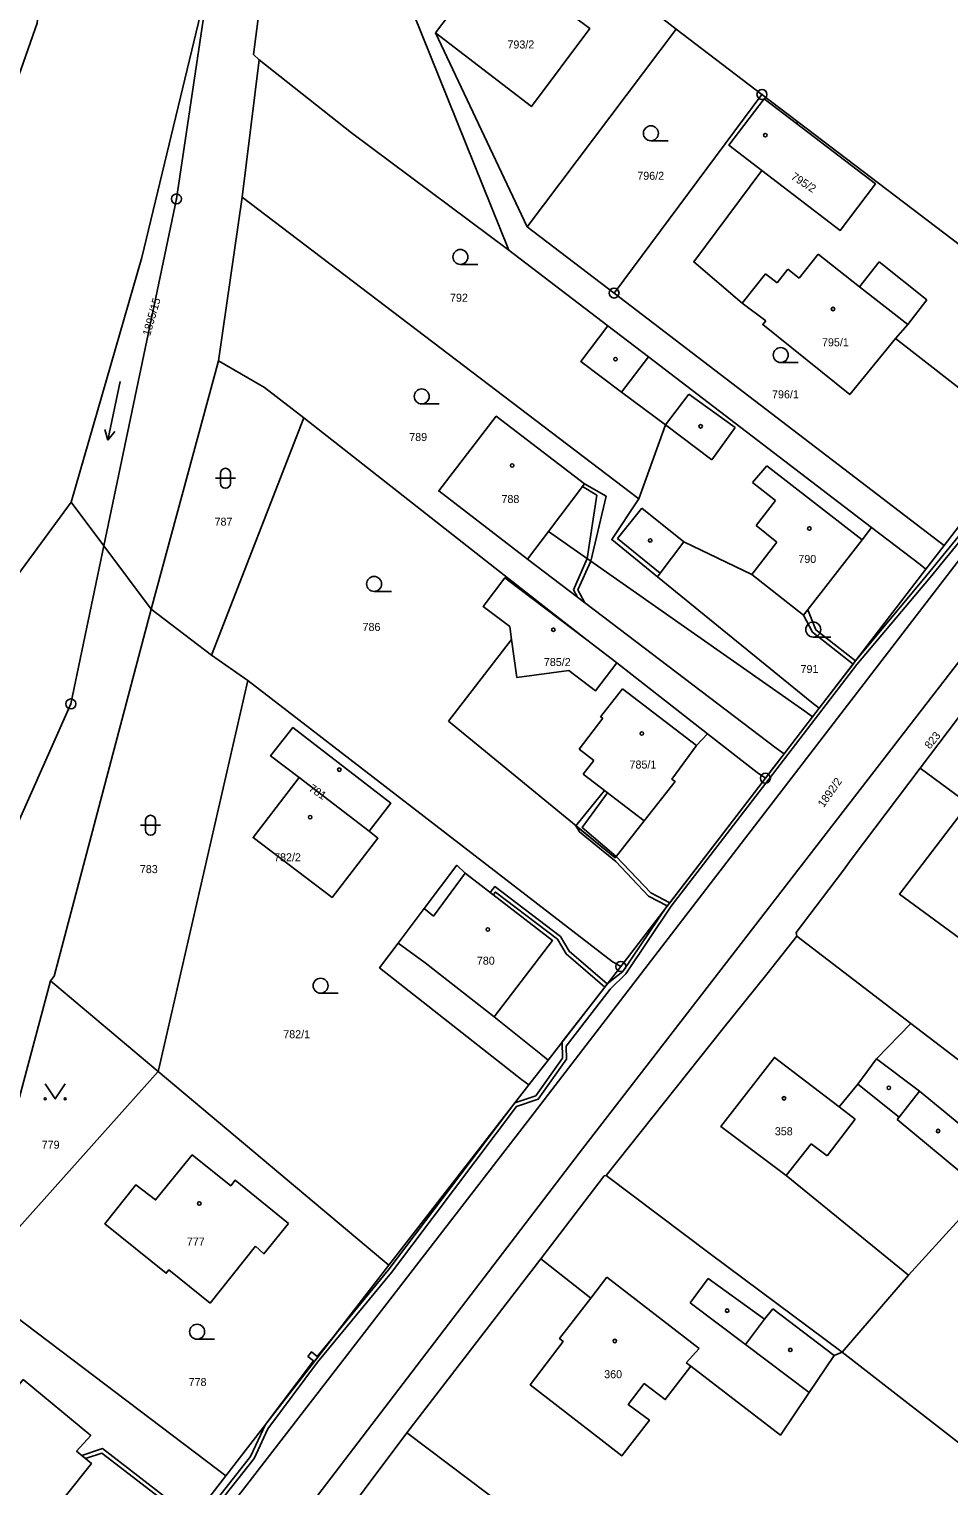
# Model space of a CAD drawing. Extents: x -587171 to -555306, y -1167727 to -1074732.
# Drawn here: x -560612.9 to -560520.7, y -1078173.9 to -1078027.8 of the extents above; entities that cross this region are included whole.
import ezdxf

# ---------------------------------------------------------------- set-up
doc = ezdxf.new("R2010")
doc.units = 0
for name, color, linetype in [('Hranice parcel', 7, 'Continuous'), ('Parcelní čísla', 7, 'Continuous'), ('Vnitřní kresba', 7, 'Continuous'), ('Věcná břemena k části', 7, 'Continuous'), ('Značky bodu BP', 7, 'Continuous'), ('Značky budov', 7, 'Continuous'), ('Značky kultur', 7, 'Continuous')]:
    doc.layers.add(name, color=color, linetype=linetype)

msp = doc.modelspace()

# ---------------------------------------------------------------- linework, layer by layer
at = {"layer": 'Hranice parcel'}
for p, q in [((-560572.16, -1078028.18), (-560566.4, -1078020.5)), ((-560548.03, -1078027.83), (-560553.56, -1078023.51)), ((-560572.16, -1078028.18), (-560562.97, -1078047.64)), ((-560562.97, -1078047.64), (-560548.03, -1078027.83)), ((-560539.44, -1078034.37), (-560548.03, -1078027.83)), ((-560589.86, -1078030.89), (-560591.55, -1078044.66)), ((-560539.44, -1078034.37), (-560554.27, -1078054.29)), ((-560535.83, -1078037.12), (-560539.44, -1078034.37)), ((-560535.97, -1078037.3), (-560535.83, -1078037.12)), ((-560591.55, -1078044.66), (-560593.94, -1078061.08)), ((-560551.79, -1078074.93), (-560591.55, -1078044.66)), ((-560562.97, -1078047.64), (-560554.27, -1078054.29)), ((-560554.89, -1078057.58), (-560564.81, -1078049.99)), ((-560513.03, -1078068.99), (-560526.05, -1078058.85)), ((-560593.94, -1078061.08), (-560600.7, -1078086.01)), ((-560585.39, -1078066.82), (-560594.65, -1078090.62)), ((-560521.17, -1078079.6), (-560513.03, -1078068.99)), ((-560605.43, -1078079.66), (-560608.7, -1078075.28)), ((-560523, -1078081.98), (-560521.17, -1078079.6)), ((-560600.7, -1078086.01), (-560605.43, -1078079.66)), ((-560533.72, -1078095.94), (-560523, -1078081.98)), ((-560594.65, -1078090.62), (-560600.7, -1078086.01)), ((-560564.54, -1078089.04), (-560570.88, -1078097.24)), ((-560553.98, -1078091.38), (-560556.99, -1078089.08)), ((-560590.99, -1078093.14), (-560594.65, -1078090.62)), ((-560544.89, -1078098.49), (-560553.98, -1078091.38)), ((-560537.23, -1078100.51), (-560534.37, -1078096.79)), ((-560534.37, -1078096.79), (-560533.72, -1078095.94)), ((-560539.1, -1078102.95), (-560537.23, -1078100.51)), ((-560585.86, -1078102.88), (-560578.83, -1078108.26)), ((-560553.6, -1078121.83), (-560539.1, -1078102.95)), ((-560535.95, -1078118.8), (-560524.52, -1078127.55)), ((-560560.88, -1078131.22), (-560553.6, -1078121.83)), ((-560610.78, -1078123.27), (-560618.86, -1078153.49)), ((-560599.98, -1078132.35), (-560610.78, -1078123.27)), ((-560524.52, -1078127.55), (-560511.1, -1078137.82)), ((-560562.83, -1078133.72), (-560560.88, -1078131.22)), ((-560599.98, -1078132.35), (-560618.86, -1078153.49)), ((-560576.84, -1078151.8), (-560562.83, -1078133.72)), ((-560561.63, -1078151.14), (-560575.04, -1078168.59)), ((-560593.21, -1078172.91), (-560576.84, -1078151.8)), ((-560531.4, -1078160.52), (-560505.88, -1078180.39)), ((-560616.33, -1078202.74), (-560593.21, -1078172.91))]:
    msp.add_line(p, q, dxfattribs=at)
for points in [[(-560364.68, -1077894.4), (-560366.71, -1077894.44), (-560368.49, -1077895.33), (-560369.63, -1077896.38), (-560417.05, -1077958.08), (-560457.78, -1078010.82), (-560494.61, -1078058.79), (-560557.78, -1078140.57), (-560603.03, -1078199.81), (-560610.79, -1078208.96)], [(-560599.84, -1077902.44), (-560603.05, -1077922.47), (-560606.53, -1077960.8), (-560608.44, -1077988.41), (-560612.13, -1078027.23), (-560619.02, -1078046.89)], [(-560586.29, -1077998.38), (-560590.42, -1078030.38), (-560589.86, -1078030.89)], [(-560564.81, -1078049.99), (-560574.42, -1078026.2), (-560580.08, -1078021.25), (-560574.47, -1078014.81), (-560566.4, -1078020.5)], [(-560566.4, -1078020.5), (-560556.71, -1078027.76), (-560562.56, -1078035.59), (-560572.16, -1078028.18)], [(-560608.7, -1078075.28), (-560601.61, -1078050.71), (-560594.79, -1078022.42)], [(-560594.79, -1078022.42), (-560598.15, -1078044.85), (-560605.43, -1078079.66)], [(-560564.81, -1078049.99), (-560580.59, -1078038.21), (-560589.86, -1078030.89)], [(-560539.46, -1078042), (-560542.76, -1078039.47), (-560539.21, -1078034.82), (-560535.97, -1078037.3)], [(-560535.83, -1078037.12), (-560506.58, -1078059.37), (-560505.99, -1078059.82)], [(-560535.97, -1078037.3), (-560528.06, -1078043.35), (-560531.59, -1078048.01), (-560539.46, -1078042)], [(-560539.06, -1078057.07), (-560541.41, -1078055.31), (-560546.28, -1078051.17), (-560539.46, -1078042)], [(-560554.27, -1078054.29), (-560521.69, -1078079.21), (-560521.17, -1078079.6)], [(-560554.89, -1078057.58), (-560557.6, -1078061.17), (-560553.53, -1078064.23), (-560549.11, -1078067.51), (-560551.79, -1078074.93)], [(-560528.45, -1078077.81), (-560550.82, -1078060.69), (-560554.89, -1078057.58)], [(-560526.05, -1078058.85), (-560527.21, -1078060.27), (-560529.45, -1078063.02), (-560530.63, -1078064.47), (-560539.36, -1078057.45), (-560539.06, -1078057.07)], [(-560585.39, -1078066.82), (-560589.31, -1078063.75), (-560593.94, -1078061.08)], [(-560556.99, -1078089.08), (-560561.71, -1078085.38), (-560585.39, -1078066.82)], [(-560534.37, -1078096.79), (-560535.15, -1078096.24), (-560560.85, -1078078.2), (-560557.24, -1078073.41), (-560566.09, -1078066.65), (-560571.85, -1078074.13), (-560562.96, -1078080.99), (-560538.01, -1078099.92), (-560537.23, -1078100.51)], [(-560549.92, -1078082.75), (-560554.51, -1078079.01), (-560551.79, -1078074.93)], [(-560674.38, -1078149), (-560656.3, -1078131.82), (-560630.87, -1078105.41), (-560608.7, -1078075.28)], [(-560549.92, -1078082.75), (-560549.64, -1078082.37), (-560547.29, -1078079.23), (-560540.46, -1078082.53), (-560535.26, -1078086.59), (-560529.4, -1078079.03), (-560528.45, -1078077.81)], [(-560523, -1078081.98), (-560523.59, -1078081.52), (-560528.45, -1078077.81)], [(-560605.43, -1078079.66), (-560608.74, -1078095.5), (-560617.6, -1078115.38), (-560630.82, -1078131.57), (-560654.26, -1078142.76), (-560674.38, -1078149)], [(-560556.99, -1078089.08), (-560565.22, -1078082.85), (-560567.39, -1078085.74), (-560564.72, -1078087.75), (-560564.54, -1078089.04)], [(-560533.72, -1078095.94), (-560534.45, -1078095.35), (-560549.92, -1078082.75)], [(-560600.7, -1078086.01), (-560610.41, -1078122.81), (-560610.78, -1078123.27)], [(-560553.98, -1078091.38), (-560556.13, -1078094.18), (-560558.8, -1078092.16), (-560564.03, -1078092.84), (-560564.54, -1078089.04)], [(-560599.98, -1078132.35), (-560599.82, -1078131.67), (-560590.99, -1078093.14)], [(-560590.99, -1078093.14), (-560554.45, -1078121.32), (-560553.6, -1078121.83)], [(-560517.99, -1078094.55), (-560520.77, -1078098.23), (-560523.57, -1078101.95)], [(-560578.83, -1078108.26), (-560576.66, -1078105.46), (-560586.48, -1078097.88), (-560588.72, -1078100.69), (-560585.86, -1078102.88)], [(-560570.88, -1078097.24), (-560554.16, -1078110.93), (-560551.24, -1078107.24), (-560548.16, -1078103.28), (-560548.47, -1078103.04), (-560546, -1078099.66), (-560544.89, -1078098.49)], [(-560539.1, -1078102.95), (-560539.92, -1078102.37), (-560544.89, -1078098.49)], [(-560585.86, -1078102.88), (-560590.46, -1078108.9), (-560582.54, -1078114.91), (-560577.95, -1078108.98), (-560578.83, -1078108.26)], [(-560523.57, -1078101.95), (-560530.38, -1078110.98), (-560531.38, -1078112.3), (-560536.01, -1078118.43), (-560535.95, -1078118.8)], [(-560523.57, -1078101.95), (-560518.72, -1078105.52), (-560525.66, -1078114.58), (-560518.14, -1078120.1), (-560516.57, -1078117.96), (-560514.3, -1078119.85), (-560508.95, -1078112.95), (-560500.74, -1078121.16), (-560496.44, -1078124.71), (-560493.98, -1078121.65), (-560498.37, -1078117.94), (-560501.33, -1078113.64), (-560499.07, -1078110.52), (-560498.39, -1078109.59)], [(-560560.88, -1078131.22), (-560561.6, -1078130.64), (-560566.28, -1078126.87), (-560560.45, -1078119.22), (-560569.2, -1078112.49), (-560570.03, -1078111.68), (-560573.31, -1078116.03), (-560575.92, -1078119.49), (-560577.79, -1078121.96), (-560563.54, -1078133.17), (-560562.83, -1078133.72)], [(-560535.95, -1078118.8), (-560538.96, -1078122.59), (-560543.35, -1078128.09), (-560555.06, -1078142.81)], [(-560524.52, -1078127.55), (-560527.97, -1078131.1), (-560529.82, -1078133.64), (-560531.69, -1078135.92), (-560538.19, -1078130.95), (-560543.55, -1078137.89), (-560537.03, -1078142.81), (-560524.74, -1078152.8), (-560511.1, -1078137.82)], [(-560576.84, -1078151.8), (-560577.45, -1078151.3), (-560599.98, -1078132.35)], [(-560586.92, -1078147.62), (-560592.27, -1078143.28), (-560592.71, -1078143.82), (-560596.56, -1078140.73), (-560600.24, -1078145.24), (-560602.21, -1078143.73), (-560605.33, -1078147.63), (-560599.18, -1078152.6), (-560598.93, -1078152.26), (-560594.78, -1078155.6), (-560590.24, -1078149.89)], [(-560555.06, -1078142.81), (-560555.26, -1078142.84), (-560558.72, -1078147.34), (-560561.63, -1078151.14)], [(-560555.06, -1078142.81), (-560544.63, -1078150.65), (-560531.4, -1078160.52)], [(-560590.24, -1078149.89), (-560589.38, -1078150.65), (-560586.92, -1078147.62)], [(-560561.63, -1078151.14), (-560556.6, -1078155.09), (-560559.74, -1078159.16), (-560559.38, -1078159.44), (-560562.68, -1078163.79), (-560555.6, -1078169.27), (-560553.49, -1078170.91), (-560550.73, -1078167.35), (-560552.86, -1078165.75), (-560551.24, -1078163.67), (-560549.13, -1078165.27), (-560546.57, -1078161.93)], [(-560618.86, -1078153.49), (-560594.02, -1078172.3), (-560593.21, -1078172.91)], [(-560534.72, -1078164.57), (-560532.2, -1078160.84), (-560531.4, -1078160.52)], [(-560546.57, -1078161.93), (-560537.59, -1078168.83), (-560534.72, -1078164.57)], [(-560613.51, -1078163.27), (-560614.82, -1078164.88), (-560615.09, -1078164.64), (-560622.85, -1078174.04), (-560614.89, -1078180.47), (-560612.72, -1078177.67), (-560611.95, -1078178.29), (-560606.67, -1078171.69), (-560608.17, -1078170.44), (-560606.75, -1078168.87), (-560613.51, -1078163.27)], [(-560575.04, -1078168.59), (-560583.51, -1078179.92), (-560586.12, -1078183.34), (-560604.94, -1078208.02)], [(-560575.04, -1078168.59), (-560574.94, -1078168.68), (-560562.98, -1078177.7)]]:
    msp.add_lwpolyline(points, dxfattribs=at)
at = {"layer": 'Vnitřní kresba'}
for p, q in [((-560533.79, -1078050.39), (-560535.7, -1078052.81)), ((-560529.65, -1078053.65), (-560533.79, -1078050.39)), ((-560527.7, -1078051.16), (-560529.65, -1078053.65)), ((-560522.9, -1078054.96), (-560527.7, -1078051.16)), ((-560539.08, -1078052.35), (-560541.41, -1078055.31)), ((-560537.91, -1078053.26), (-560539.08, -1078052.35)), ((-560536.86, -1078051.91), (-560537.91, -1078053.26)), ((-560535.7, -1078052.81), (-560536.86, -1078051.91)), ((-560499.23, -1078054.43), (-560562.6, -1078136.93)), ((-560529.65, -1078053.65), (-560524.83, -1078057.44)), ((-560524.83, -1078057.44), (-560522.9, -1078054.96)), ((-560526.05, -1078058.85), (-560524.83, -1078057.44)), ((-560550.82, -1078060.69), (-560553.53, -1078064.23)), ((-560549.11, -1078067.51), (-560546.77, -1078064.43)), ((-560546.77, -1078064.43), (-560542.13, -1078067.79)), ((-560544.46, -1078071.02), (-560549.11, -1078067.51)), ((-560542.13, -1078067.79), (-560544.46, -1078071.02)), ((-560540.39, -1078073.3), (-560538.96, -1078071.61)), ((-560538.96, -1078071.61), (-560529.4, -1078079.03)), ((-560538.08, -1078075.09), (-560540.39, -1078073.3)), ((-560540.01, -1078077.59), (-560538.08, -1078075.09)), ((-560551.5, -1078075.85), (-560553.91, -1078078.91)), ((-560547.29, -1078079.23), (-560551.5, -1078075.85)), ((-560537.94, -1078079.26), (-560540.01, -1078077.59)), ((-560560.85, -1078078.2), (-560562.96, -1078080.99)), ((-560553.91, -1078078.91), (-560549.64, -1078082.37)), ((-560540.46, -1078082.53), (-560537.94, -1078079.26)), ((-560553.43, -1078093.99), (-560555.62, -1078096.78)), ((-560546, -1078099.66), (-560553.43, -1078093.99)), ((-560555.41, -1078096.94), (-560557.76, -1078100.05)), ((-560555.62, -1078096.78), (-560555.41, -1078096.94)), ((-560557.76, -1078100.05), (-560556.3, -1078101.16)), ((-560556.3, -1078101.16), (-560557.36, -1078102.53)), ((-560557.36, -1078102.53), (-560551.24, -1078107.24)), ((-560569.2, -1078112.49), (-560572.36, -1078116.77)), ((-560572.36, -1078116.77), (-560573.31, -1078116.03)), ((-560575.92, -1078119.49), (-560573.21, -1078121.46)), ((-560573.21, -1078121.46), (-560566.28, -1078126.87)), ((-560527.97, -1078131.1), (-560523.65, -1078134.35)), ((-560525.68, -1078136.94), (-560529.82, -1078133.64)), ((-560523.65, -1078134.35), (-560525.68, -1078136.94)), ((-560523.65, -1078134.35), (-560517.2, -1078139.66)), ((-560531.69, -1078135.92), (-560530.08, -1078137.14)), ((-560562.6, -1078136.93), (-560608.77, -1078196.7)), ((-560530.08, -1078137.14), (-560532.9, -1078140.84)), ((-560525.87, -1078137.18), (-560525.68, -1078136.94)), ((-560519.6, -1078142.41), (-560525.87, -1078137.18)), ((-560534.5, -1078139.62), (-560537.03, -1078142.81)), ((-560532.9, -1078140.84), (-560534.5, -1078139.62)), ((-560555, -1078153.01), (-560556.6, -1078155.09)), ((-560545.75, -1078160.14), (-560555, -1078153.01)), ((-560544.83, -1078153.14), (-560546.65, -1078155.57)), ((-560539.2, -1078157.22), (-560544.83, -1078153.14)), ((-560524.74, -1078152.8), (-560531.4, -1078160.52)), ((-560546.65, -1078155.57), (-560541.1, -1078159.76)), ((-560538.36, -1078156.17), (-560539.2, -1078157.22)), ((-560532.2, -1078160.84), (-560538.36, -1078156.17)), ((-560541.1, -1078159.76), (-560539.2, -1078157.22)), ((-560541.1, -1078159.76), (-560534.72, -1078164.57)), ((-560547.03, -1078161.58), (-560545.75, -1078160.14)), ((-560546.57, -1078161.93), (-560547.03, -1078161.58))]:
    msp.add_line(p, q, dxfattribs=at)
at = {"layer": 'Věcná břemena k části'}
for points in [[(-560595.54, -1078177.72), (-560590.37, -1078171.19), (-560588.99, -1078168.2), (-560584.02, -1078161.53), (-560576.6, -1078152.54), (-560564.07, -1078135.88), (-560561.87, -1078135.15), (-560559.05, -1078131.14), (-560559.06, -1078129.83), (-560554.66, -1078124.1), (-560553.09, -1078122.58), (-560548.55, -1078115.78), (-560538.37, -1078102.57), (-560529.92, -1078091.55), (-560522.59, -1078082.82), (-560511.69, -1078069.48), (-560507.12, -1078063.06), (-560491.36, -1078043.42), (-560477.61, -1078026.04), (-560470.36, -1078016.66), (-560462.85, -1078006.44), (-560449.91, -1077989.74)], [(-560512.01, -1078069.24), (-560522.9, -1078082.57), (-560530.07, -1078091.18), (-560530.31, -1078091.5), (-560533.72, -1078095.94), (-560534.37, -1078096.79), (-560537.23, -1078100.51), (-560538.51, -1078102.18), (-560538.76, -1078102.5), (-560548.69, -1078115.44), (-560548.94, -1078115.76), (-560553.39, -1078122.32), (-560554.96, -1078123.58), (-560555.2, -1078123.9), (-560559.46, -1078129.39), (-560559.45, -1078131.02), (-560562.13, -1078134.81), (-560564.22, -1078135.51), (-560576.92, -1078152.3), (-560582.01, -1078158.46), (-560589.23, -1078167.78), (-560590.71, -1078170.97), (-560595.75, -1078177.35)]]:
    msp.add_lwpolyline(points, dxfattribs=at)
for points in [[(-560556, -1078074.56), (-560556.98, -1078080.91), (-560556.6, -1078081.18), (-560555.05, -1078074.67), (-560557.24, -1078073.41), (-560557.45, -1078073.68)], [(-560558.34, -1078084.06), (-560557.95, -1078084.79), (-560557.19, -1078085.36), (-560557.9, -1078084.04), (-560556.6, -1078081.18), (-560556.98, -1078080.91)], [(-560534.36, -1078088.31), (-560530.31, -1078091.5), (-560530.07, -1078091.18), (-560534.03, -1078088.06), (-560534.84, -1078086.05), (-560535.26, -1078086.59)], [(-560554.92, -1078104.41), (-560555.23, -1078104.17), (-560558.09, -1078107.71), (-560554.16, -1078110.93), (-560554.05, -1078110.79), (-560557.48, -1078107.88)], [(-560550.81, -1078114.78), (-560548.94, -1078115.76), (-560548.69, -1078115.44), (-560550.57, -1078114.46), (-560554.05, -1078110.79), (-560554.16, -1078110.93), (-560558.09, -1078107.71), (-560557.75, -1078108.33), (-560554.11, -1078111.31)], [(-560559.65, -1078118.84), (-560566.22, -1078113.82), (-560566.71, -1078114.41), (-560566.39, -1078114.65), (-560566.16, -1078114.37), (-560559.95, -1078119.11), (-560559.07, -1078120.57), (-560555.2, -1078123.9), (-560554.96, -1078123.58), (-560558.76, -1078120.31)], [(-560584.98, -1078160.96), (-560584.42, -1078161.4), (-560589.23, -1078167.78), (-560582.01, -1078158.46), (-560584.05, -1078160.94), (-560584.62, -1078160.49)], [(-560597.68, -1078176.78), (-560596.64, -1078177.33), (-560596.39, -1078177.01), (-560597.46, -1078176.45), (-560605.56, -1078170.19), (-560607.64, -1078170.88), (-560607.28, -1078171.18), (-560605.63, -1078170.63)]]:
    msp.add_lwpolyline(points, close=True, dxfattribs=at)
at = {"layer": 'Značky bodu BP'}
for centre, radius in [((-560539.44, -1078034.37), 0.5), ((-560539.44, -1078034.37), 0.0303), ((-560598.15, -1078044.85), 0.5), ((-560598.15, -1078044.85), 0.0303), ((-560554.27, -1078054.29), 0.5), ((-560554.27, -1078054.29), 0.0303), ((-560608.74, -1078095.5), 0.5), ((-560608.74, -1078095.5), 0.0303), ((-560539.1, -1078102.95), 0.5), ((-560539.1, -1078102.95), 0.0303), ((-560553.6, -1078121.83), 0.5), ((-560553.6, -1078121.83), 0.0303)]:
    msp.add_circle(centre, radius, dxfattribs=at)
at = {"layer": 'Značky budov'}
for centre in [(-560539.11, -1078038.45), (-560532.31, -1078055.89), (-560554.13, -1078060.92), (-560545.59, -1078067.65), (-560564.49, -1078071.58), (-560534.69, -1078077.91), (-560550.65, -1078079.1), (-560560.36, -1078088.06), (-560551.49, -1078098.47), (-560581.82, -1078102.09), (-560584.75, -1078106.86), (-560566.93, -1078118.12), (-560537.23, -1078135.05), (-560526.72, -1078134), (-560521.78, -1078138.34), (-560595.86, -1078145.6), (-560542.93, -1078156.36), (-560554.19, -1078159.39), (-560536.6, -1078160.29)]:
    msp.add_circle(centre, 0.175, dxfattribs=at)
at = {"layer": 'Značky kultur'}
for p, q in [((-560550.58, -1078039.02), (-560548.83, -1078039.02)), ((-560569.68, -1078051.42), (-560567.93, -1078051.42)), ((-560537.56, -1078061.26), (-560535.81, -1078061.26)), ((-560603.79, -1078063.17), (-560605.04, -1078069.04)), ((-560573.56, -1078065.41), (-560571.81, -1078065.41)), ((-560605.04, -1078069.04), (-560605.32, -1078067.98)), ((-560605.04, -1078069.04), (-560604.34, -1078068.19)), ((-560594.24, -1078072.87), (-560592.24, -1078072.87)), ((-560593.74, -1078072.37), (-560593.74, -1078073.37)), ((-560592.74, -1078073.37), (-560592.74, -1078072.37)), ((-560578.33, -1078084.22), (-560576.58, -1078084.22)), ((-560534.3, -1078088.79), (-560532.55, -1078088.79)), ((-560601.25, -1078107.17), (-560601.25, -1078108.17)), ((-560600.25, -1078108.17), (-560600.25, -1078107.17)), ((-560601.75, -1078107.67), (-560599.75, -1078107.67)), ((-560583.7, -1078124.51), (-560581.95, -1078124.51)), ((-560596.08, -1078159.22), (-560594.33, -1078159.22))]:
    msp.add_line(p, q, dxfattribs=at)
msp.add_lwpolyline([(-560611.31, -1078133.61), (-560610.31, -1078135.11), (-560609.31, -1078133.61)], dxfattribs=at)
for centre, radius in [((-560550.58, -1078038.27), 0.75), ((-560569.68, -1078050.67), 0.75), ((-560537.56, -1078060.51), 0.75), ((-560573.56, -1078064.66), 0.75), ((-560578.33, -1078083.47), 0.75), ((-560534.3, -1078088.04), 0.75), ((-560583.7, -1078123.76), 0.75), ((-560611.31, -1078135.11), 0.1), ((-560609.31, -1078135.11), 0.1), ((-560596.08, -1078158.47), 0.75)]:
    msp.add_circle(centre, radius, dxfattribs=at)
for centre, start, end in [((-560593.24, -1078072.37), 0, 180), ((-560593.24, -1078073.37), 180, 359.9879), ((-560600.75, -1078107.17), 0, 180), ((-560600.75, -1078108.17), 180, 359.9879)]:
    msp.add_arc(centre, 0.5, start, end, dxfattribs=at)

# ---------------------------------------------------------------- texts
at = {"layer": 'Parcelní čísla'}
for s, p in [('793/2', (-560564.96, -1078029.76)), ('796/2', (-560551.94, -1078042.93)), ('792', (-560570.72, -1078055.16)), ('795/1', (-560533.42, -1078059.63)), ('796/1', (-560538.43, -1078064.85)), ('789', (-560574.81, -1078069.13)), ('788', (-560565.56, -1078075.35)), ('787', (-560594.33, -1078077.62)), ('790', (-560535.79, -1078081.36)), ('786', (-560579.49, -1078088.18)), ('785/2', (-560561.31, -1078091.7)), ('791', (-560535.57, -1078092.4)), ('785/1', (-560552.72, -1078101.98)), ('783', (-560601.82, -1078112.47)), ('782/2', (-560588.36, -1078111.28)), ('780', (-560568.03, -1078121.65)), ('782/1', (-560587.44, -1078129.03)), ('358', (-560538.15, -1078138.76)), ('779', (-560611.66, -1078140.11)), ('777', (-560597.11, -1078149.83)), ('360', (-560555.26, -1078163.13)), ('778', (-560596.93, -1078163.91))]:
    msp.add_text(s, height=0.803, dxfattribs=at).set_placement(p)
for s, rotation, p in [('795/2', 327, (-560536.6, -1078042.8)), ('1895/15', 74, (-560600.8, -1078058.64)), ('823', 51, (-560522.6, -1078100.09)), ('1892/2', 55, (-560533.25, -1078105.95)), ('781', 326, (-560584.96, -1078104.15))]:
    msp.add_text(s, height=0.803, rotation=rotation, dxfattribs=at).set_placement(p)

doc.saveas('drawing.dxf')
